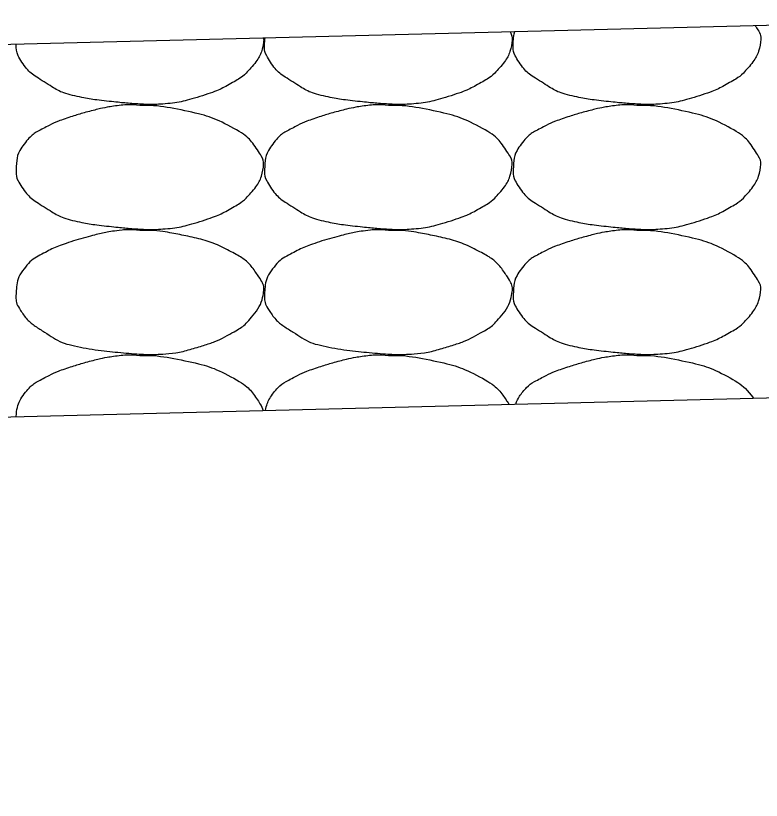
# Model space of a CAD drawing. Extents: x 1671357 to 13005564, y 567358 to 14261451.
# Drawn here: x 12758469.32 to 12758470.827, y 14259901.592 to 14259903.178 of the extents above; entities that cross this region are included whole.
import ezdxf

# ---------------------------------------------------------------- set-up
doc = ezdxf.new("R2010")
doc.units = 0
doc.layers.add('Default', color=7, linetype='Continuous')
doc.layers.add('R_Draft', color=7, linetype='Continuous')

msp = doc.modelspace()

# ---------------------------------------------------------------- linework, layer by layer
at = {"layer": 'Default'}
for p, q in [((12758441.6027, 14259902.4289), (12758471.6055, 14259903.1779)), ((12758438.2562, 14259901.592), (12758474.3445, 14259902.4929))]:
    msp.add_line(p, q, dxfattribs=at)
at = {"layer": 'R_Draft'}
for points in [[(12758470.3196, 14259903.1458), (12758470.3231, 14259903.1382), (12758470.3247, 14259903.1303), (12758470.32, 14259903.1043), (12758470.3102, 14259903.0857), (12758470.286, 14259903.0586), (12758470.2768, 14259903.0516), (12758470.2452, 14259903.0336), (12758470.2254, 14259903.024), (12758470.175, 14259903.0081), (12758470.1466, 14259903.0009), (12758470.1027, 14259902.9982), (12758470.088, 14259902.9981), (12758470.0513, 14259903.0006), (12758470.0294, 14259903.0027), (12758469.9831, 14259903.0078), (12758469.9592, 14259903.0116), (12758469.9157, 14259903.0216), (12758469.8989, 14259903.0321), (12758469.8615, 14259903.0556), (12758469.8453, 14259903.0677), (12758469.8242, 14259903.1001), (12758469.8227, 14259903.1119), (12758469.8235, 14259903.1265), (12758469.8239, 14259903.13), (12758469.8243, 14259903.1334)], [(12758470.8144, 14259903.1581), (12758470.8155, 14259903.1565), (12758470.8167, 14259903.1548), (12758470.8241, 14259903.1436), (12758470.8275, 14259903.1327), (12758470.8224, 14259903.1043), (12758470.8126, 14259903.0857), (12758470.7884, 14259903.0586), (12758470.7792, 14259903.0516), (12758470.7477, 14259903.0336), (12758470.7278, 14259903.024), (12758470.6774, 14259903.0081), (12758470.649, 14259903.0009), (12758470.6051, 14259902.9982), (12758470.5904, 14259902.9981), (12758470.5538, 14259903.0006), (12758470.5318, 14259903.0027), (12758470.4856, 14259903.0078), (12758470.4617, 14259903.0116), (12758470.4182, 14259903.0216), (12758470.4013, 14259903.0321), (12758470.3639, 14259903.0556), (12758470.3478, 14259903.0677), (12758470.3266, 14259903.1001), (12758470.3251, 14259903.1119), (12758470.3262, 14259903.1308), (12758470.3272, 14259903.1384), (12758470.3293, 14259903.146)], [(12758469.821, 14259903.1333), (12758469.8216, 14259903.1298), (12758469.8216, 14259903.1264), (12758469.8176, 14259903.1043), (12758469.8078, 14259903.0857), (12758469.7836, 14259903.0586), (12758469.7744, 14259903.0516), (12758469.7428, 14259903.0336), (12758469.723, 14259903.024), (12758469.6726, 14259903.0081), (12758469.6442, 14259903.0009), (12758469.6003, 14259902.9982), (12758469.5856, 14259902.9981), (12758469.5489, 14259903.0006), (12758469.5269, 14259903.0027), (12758469.4807, 14259903.0078), (12758469.4568, 14259903.0116), (12758469.4133, 14259903.0216), (12758469.3965, 14259903.0321), (12758469.3591, 14259903.0556), (12758469.3429, 14259903.0677), (12758469.3222, 14259903.0994), (12758469.3205, 14259903.1103), (12758469.3208, 14259903.1208)], [(12758469.571, 14259902.9965), (12758469.6002, 14259902.9969), (12758469.6296, 14259902.9925), (12758469.6948, 14259902.9792), (12758469.7278, 14259902.9683), (12758469.7831, 14259902.9387), (12758469.7983, 14259902.9226), (12758469.8193, 14259902.891), (12758469.8227, 14259902.8801), (12758469.8176, 14259902.8517), (12758469.8078, 14259902.8331), (12758469.7836, 14259902.806), (12758469.7744, 14259902.799), (12758469.7428, 14259902.781), (12758469.723, 14259902.7714), (12758469.6726, 14259902.7555), (12758469.6442, 14259902.7483), (12758469.6003, 14259902.7456), (12758469.5856, 14259902.7455), (12758469.5489, 14259902.748), (12758469.5269, 14259902.7501), (12758469.4807, 14259902.7552), (12758469.4568, 14259902.759), (12758469.4133, 14259902.769), (12758469.3965, 14259902.7795), (12758469.3591, 14259902.803), (12758469.3429, 14259902.8151), (12758469.3217, 14259902.8475), (12758469.3203, 14259902.8593), (12758469.3219, 14259902.8867), (12758469.3253, 14259902.9031), (12758469.3487, 14259902.9341), (12758469.3616, 14259902.9425), (12758469.3901, 14259902.9574), (12758469.403, 14259902.9638), (12758469.4368, 14259902.9752), (12758469.4566, 14259902.9812), (12758469.4895, 14259902.9898), (12758469.5021, 14259902.9925), (12758469.5335, 14259902.9974), (12758469.5524, 14259902.9981), (12758469.571, 14259902.9965)], [(12758470.0734, 14259902.9965), (12758470.1027, 14259902.9969), (12758470.1321, 14259902.9925), (12758470.1972, 14259902.9792), (12758470.2302, 14259902.9683), (12758470.2855, 14259902.9387), (12758470.3007, 14259902.9226), (12758470.3217, 14259902.891), (12758470.3251, 14259902.8801), (12758470.32, 14259902.8517), (12758470.3102, 14259902.8331), (12758470.286, 14259902.806), (12758470.2768, 14259902.799), (12758470.2452, 14259902.781), (12758470.2254, 14259902.7714), (12758470.175, 14259902.7555), (12758470.1466, 14259902.7483), (12758470.1027, 14259902.7456), (12758470.088, 14259902.7455), (12758470.0513, 14259902.748), (12758470.0294, 14259902.7501), (12758469.9831, 14259902.7552), (12758469.9592, 14259902.759), (12758469.9157, 14259902.769), (12758469.8989, 14259902.7795), (12758469.8615, 14259902.803), (12758469.8453, 14259902.8151), (12758469.8242, 14259902.8475), (12758469.8227, 14259902.8593), (12758469.8243, 14259902.8867), (12758469.8277, 14259902.9031), (12758469.8511, 14259902.9341), (12758469.864, 14259902.9425), (12758469.8925, 14259902.9574), (12758469.9054, 14259902.9638), (12758469.9392, 14259902.9752), (12758469.9591, 14259902.9812), (12758469.9919, 14259902.9898), (12758470.0045, 14259902.9925), (12758470.0359, 14259902.9974), (12758470.0548, 14259902.9981), (12758470.0734, 14259902.9965)], [(12758470.5758, 14259902.9965), (12758470.6051, 14259902.9969), (12758470.6345, 14259902.9925), (12758470.6996, 14259902.9792), (12758470.7326, 14259902.9683), (12758470.788, 14259902.9387), (12758470.8031, 14259902.9226), (12758470.8241, 14259902.891), (12758470.8275, 14259902.8801), (12758470.8224, 14259902.8517), (12758470.8126, 14259902.8331), (12758470.7884, 14259902.806), (12758470.7792, 14259902.799), (12758470.7477, 14259902.781), (12758470.7278, 14259902.7714), (12758470.6774, 14259902.7555), (12758470.649, 14259902.7483), (12758470.6051, 14259902.7456), (12758470.5904, 14259902.7455), (12758470.5538, 14259902.748), (12758470.5318, 14259902.7501), (12758470.4856, 14259902.7552), (12758470.4617, 14259902.759), (12758470.4182, 14259902.769), (12758470.4013, 14259902.7795), (12758470.3639, 14259902.803), (12758470.3478, 14259902.8151), (12758470.3266, 14259902.8475), (12758470.3251, 14259902.8593), (12758470.3267, 14259902.8867), (12758470.3301, 14259902.9031), (12758470.3536, 14259902.9341), (12758470.3664, 14259902.9425), (12758470.3949, 14259902.9574), (12758470.4079, 14259902.9638), (12758470.4416, 14259902.9752), (12758470.4615, 14259902.9812), (12758470.4944, 14259902.9898), (12758470.5069, 14259902.9925), (12758470.5383, 14259902.9974), (12758470.5572, 14259902.9981), (12758470.5758, 14259902.9965)], [(12758469.571, 14259902.7439), (12758469.6002, 14259902.7443), (12758469.6296, 14259902.7399), (12758469.659, 14259902.7339), (12758469.6948, 14259902.7266), (12758469.7278, 14259902.7157), (12758469.761, 14259902.6979), (12758469.7831, 14259902.6861), (12758469.7983, 14259902.67), (12758469.813, 14259902.6479), (12758469.8193, 14259902.6384), (12758469.8227, 14259902.6275), (12758469.821, 14259902.6179), (12758469.8176, 14259902.5991), (12758469.8078, 14259902.5805), (12758469.793, 14259902.5639), (12758469.7836, 14259902.5534), (12758469.7744, 14259902.5464), (12758469.763, 14259902.5399), (12758469.7428, 14259902.5284), (12758469.723, 14259902.5188), (12758469.701, 14259902.5119), (12758469.6726, 14259902.5029), (12758469.6442, 14259902.4957), (12758469.615, 14259902.4939), (12758469.6003, 14259902.493), (12758469.5856, 14259902.4929), (12758469.571, 14259902.4939), (12758469.5489, 14259902.4954), (12758469.5269, 14259902.4975), (12758469.5049, 14259902.4999), (12758469.4807, 14259902.5026), (12758469.4568, 14259902.5064), (12758469.4329, 14259902.5119), (12758469.4133, 14259902.5164), (12758469.3965, 14259902.5269), (12758469.3789, 14259902.5379), (12758469.3591, 14259902.5504), (12758469.3429, 14259902.5625), (12758469.3289, 14259902.5839), (12758469.3217, 14259902.5949), (12758469.3203, 14259902.6067), (12758469.3209, 14259902.6179), (12758469.3219, 14259902.6341), (12758469.3253, 14259902.6505), (12758469.3369, 14259902.6659), (12758469.3487, 14259902.6815), (12758469.3616, 14259902.6899), (12758469.3769, 14259902.6979), (12758469.3901, 14259902.7048), (12758469.403, 14259902.7112), (12758469.4169, 14259902.7159), (12758469.4368, 14259902.7226), (12758469.4566, 14259902.7286), (12758469.4769, 14259902.7339), (12758469.4895, 14259902.7372), (12758469.5021, 14259902.7399), (12758469.5149, 14259902.7419), (12758469.5335, 14259902.7448), (12758469.5524, 14259902.7455), (12758469.571, 14259902.7439)], [(12758470.0734, 14259902.7439), (12758470.1027, 14259902.7443), (12758470.1321, 14259902.7399), (12758470.1614, 14259902.7339), (12758470.1972, 14259902.7266), (12758470.2302, 14259902.7157), (12758470.2634, 14259902.6979), (12758470.2855, 14259902.6861), (12758470.3007, 14259902.67), (12758470.3154, 14259902.6479), (12758470.3217, 14259902.6384), (12758470.3251, 14259902.6275), (12758470.3234, 14259902.6179), (12758470.32, 14259902.5991), (12758470.3102, 14259902.5805), (12758470.2954, 14259902.5639), (12758470.286, 14259902.5534), (12758470.2768, 14259902.5464), (12758470.2654, 14259902.5399), (12758470.2452, 14259902.5284), (12758470.2254, 14259902.5188), (12758470.2034, 14259902.5119), (12758470.175, 14259902.5029), (12758470.1466, 14259902.4957), (12758470.1174, 14259902.4939), (12758470.1027, 14259902.493), (12758470.088, 14259902.4929), (12758470.0734, 14259902.4939), (12758470.0513, 14259902.4954), (12758470.0294, 14259902.4975), (12758470.0074, 14259902.4999), (12758469.9831, 14259902.5026), (12758469.9592, 14259902.5064), (12758469.9354, 14259902.5119), (12758469.9157, 14259902.5164), (12758469.8989, 14259902.5269), (12758469.8814, 14259902.5379), (12758469.8615, 14259902.5504), (12758469.8453, 14259902.5625), (12758469.8313, 14259902.5839), (12758469.8242, 14259902.5949), (12758469.8227, 14259902.6067), (12758469.8233, 14259902.6179), (12758469.8243, 14259902.6341), (12758469.8277, 14259902.6505), (12758469.8394, 14259902.6659), (12758469.8511, 14259902.6815), (12758469.864, 14259902.6899), (12758469.8794, 14259902.6979), (12758469.8925, 14259902.7048), (12758469.9054, 14259902.7112), (12758469.9194, 14259902.7159), (12758469.9392, 14259902.7226), (12758469.9591, 14259902.7286), (12758469.9794, 14259902.7339), (12758469.9919, 14259902.7372), (12758470.0045, 14259902.7399), (12758470.0174, 14259902.7419), (12758470.0359, 14259902.7448), (12758470.0548, 14259902.7455), (12758470.0734, 14259902.7439)], [(12758470.5758, 14259902.7439), (12758470.6051, 14259902.7443), (12758470.6345, 14259902.7399), (12758470.6996, 14259902.7266), (12758470.7326, 14259902.7157), (12758470.788, 14259902.6861), (12758470.8031, 14259902.67), (12758470.8241, 14259902.6384), (12758470.8275, 14259902.6275), (12758470.8224, 14259902.5991), (12758470.8126, 14259902.5805), (12758470.7884, 14259902.5534), (12758470.7792, 14259902.5464), (12758470.7477, 14259902.5284), (12758470.7278, 14259902.5188), (12758470.6774, 14259902.5029), (12758470.649, 14259902.4957), (12758470.6051, 14259902.493), (12758470.5904, 14259902.4929), (12758470.5538, 14259902.4954), (12758470.5318, 14259902.4975), (12758470.4856, 14259902.5026), (12758470.4617, 14259902.5064), (12758470.4182, 14259902.5164), (12758470.4013, 14259902.5269), (12758470.3639, 14259902.5504), (12758470.3478, 14259902.5625), (12758470.3266, 14259902.5949), (12758470.3251, 14259902.6067), (12758470.3267, 14259902.6341), (12758470.3301, 14259902.6505), (12758470.3536, 14259902.6815), (12758470.3664, 14259902.6899), (12758470.3949, 14259902.7048), (12758470.4079, 14259902.7112), (12758470.4416, 14259902.7226), (12758470.4615, 14259902.7286), (12758470.4944, 14259902.7372), (12758470.5069, 14259902.7399), (12758470.5383, 14259902.7448), (12758470.5572, 14259902.7455), (12758470.5758, 14259902.7439)], [(12758469.3211, 14259902.3675), (12758469.3222, 14259902.383), (12758469.3258, 14259902.3986), (12758469.3487, 14259902.4289), (12758469.3616, 14259902.4373), (12758469.3901, 14259902.4522), (12758469.403, 14259902.4586), (12758469.4368, 14259902.47), (12758469.4566, 14259902.476), (12758469.4895, 14259902.4846), (12758469.5021, 14259902.4873), (12758469.5335, 14259902.4922), (12758469.5524, 14259902.4929), (12758469.571, 14259902.4913)], [(12758469.825, 14259902.3801), (12758469.8271, 14259902.3914), (12758469.8312, 14259902.4026), (12758469.8511, 14259902.4289), (12758469.864, 14259902.4373), (12758469.8925, 14259902.4522), (12758469.9054, 14259902.4586), (12758469.9392, 14259902.47), (12758469.9591, 14259902.476), (12758469.9919, 14259902.4846), (12758470.0045, 14259902.4873), (12758470.0359, 14259902.4922), (12758470.0548, 14259902.4929), (12758470.0734, 14259902.4913)], [(12758470.3308, 14259902.3927), (12758470.3332, 14259902.3997), (12758470.3367, 14259902.4066), (12758470.3536, 14259902.4289), (12758470.3664, 14259902.4373), (12758470.3949, 14259902.4522), (12758470.4079, 14259902.4586), (12758470.4416, 14259902.47), (12758470.4615, 14259902.476), (12758470.4944, 14259902.4846), (12758470.5069, 14259902.4873), (12758470.5383, 14259902.4922), (12758470.5572, 14259902.4929), (12758470.5758, 14259902.4913)], [(12758469.571, 14259902.4913), (12758469.6002, 14259902.4917), (12758469.6296, 14259902.4873), (12758469.6948, 14259902.474), (12758469.7278, 14259902.4631), (12758469.7831, 14259902.4335), (12758469.7983, 14259902.4174), (12758469.8162, 14259902.3905), (12758469.8187, 14259902.3852), (12758469.8201, 14259902.38)], [(12758470.0734, 14259902.4913), (12758470.1027, 14259902.4917), (12758470.1321, 14259902.4873), (12758470.1972, 14259902.474), (12758470.2302, 14259902.4631), (12758470.2855, 14259902.4335), (12758470.3007, 14259902.4174), (12758470.316, 14259902.3944), (12758470.3166, 14259902.3934), (12758470.3172, 14259902.3924)], [(12758470.5758, 14259902.4913), (12758470.6051, 14259902.4917), (12758470.6345, 14259902.4873), (12758470.6996, 14259902.474), (12758470.7326, 14259902.4631), (12758470.7847, 14259902.4352), (12758470.7985, 14259902.422), (12758470.8112, 14259902.4047)]]:
    msp.add_open_spline(points, degree=3, dxfattribs=at)

doc.saveas('drawing.dxf')
